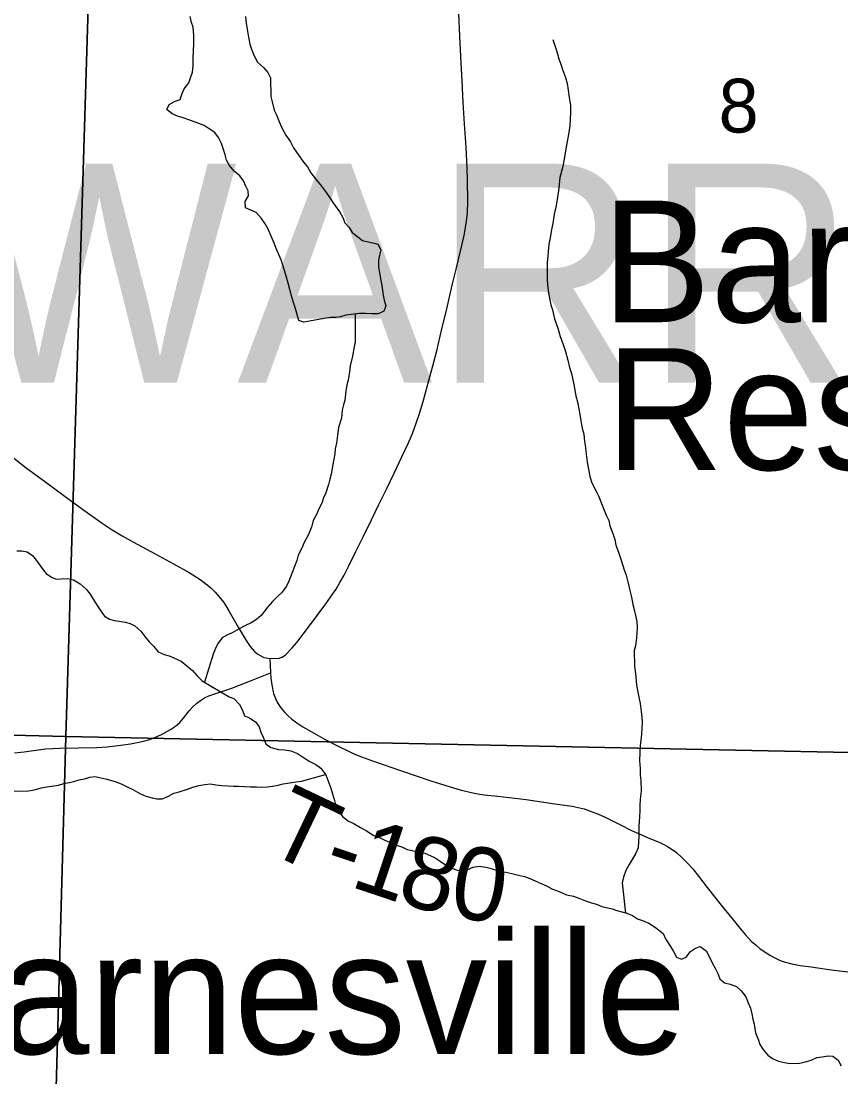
# Model space of a CAD drawing. Extents: x -7.9 to 76.1, y 0 to 22.
# Drawn here: x 3.382 to 4.02, y 19.006 to 19.828 of the extents above; entities that cross this region are included whole.
import ezdxf

# ---------------------------------------------------------------- set-up
doc = ezdxf.new("R2010")
doc.units = 0
for name, color, linetype in [('GM_X_County_Road', 7, 'Continuous'), ('GM_X_Minor_Lake', 7, 'Continuous'), ('GM_X_Minor_Lake_Text', 7, 'Continuous'), ('GM_X_Minor_River', 7, 'Continuous'), ('GM_X_Section', 7, 'Continuous'), ('GM_X_Section_Text', 7, 'Continuous'), ('GM_X_Township_Road', 7, 'Continuous'), ('GM_X_Township_Road_Text', 7, 'Continuous'), ('GM_X_Township_Text', 7, 'Continuous')]:
    doc.layers.add(name, color=color, linetype=linetype)

msp = doc.modelspace()

# ---------------------------------------------------------------- linework, layer by layer
at = {"layer": 'GM_X_County_Road'}
for points in [[(3.55771, 19.34493), (3.56034, 19.34112), (3.56379, 19.33717), (3.56626, 19.33511), (3.56848, 19.33372), (3.57094, 19.33265), (3.57284, 19.33216), (3.57572, 19.33166), (3.58286, 19.33208), (3.58517, 19.3329), (3.5878, 19.3347), (3.59306, 19.34013), (3.59673, 19.34418), (3.60574, 19.35622), (3.61252, 19.3653), (3.61997, 19.37526), (3.62397, 19.38098), (3.62709, 19.38575), (3.63015, 19.39102), (3.63332, 19.39675), (3.63672, 19.40343), (3.64248, 19.41497), (3.64853, 19.42706), (3.65479, 19.43959), (3.6605, 19.4515), (3.66633, 19.46367), (3.67228, 19.4761), (3.6781, 19.48823), (3.68326, 19.49901), (3.68659, 19.50692), (3.68957, 19.51493), (3.69219, 19.52245), (3.69499, 19.53191), (3.69865, 19.5454), (3.70247, 19.55944), (3.70543, 19.57128), (3.70953, 19.58846), (3.7127, 19.60172), (3.71761, 19.62226), (3.72088, 19.63597), (3.72524, 19.65431), (3.72705, 19.66228), (3.72795, 19.66729), (3.72894, 19.67428), (3.72935, 19.67872), (3.72968, 19.68727), (3.72951, 19.70469), (3.72918, 19.71341), (3.72828, 19.72985), (3.72713, 19.74785), (3.72617, 19.7646), (3.72521, 19.78147), (3.72442, 19.79528), (3.72352, 19.81625), (3.72278, 19.83375)], [(3.3735, 19.4899), (3.38599, 19.48012), (3.39733, 19.4719), (3.40629, 19.46549), (3.41747, 19.4571), (3.42981, 19.44789), (3.44509, 19.43704), (3.45282, 19.43195), (3.46079, 19.42726), (3.46951, 19.42233), (3.48636, 19.41321), (3.50058, 19.4054), (3.51275, 19.39866), (3.5213, 19.39331), (3.52565, 19.39019), (3.52976, 19.38666), (3.53305, 19.38345), (3.53626, 19.37983), (3.53971, 19.37523), (3.54373, 19.36882), (3.55089, 19.35608), (3.55706, 19.34588), (3.55771, 19.34493)]]:
    msp.add_lwpolyline(points, dxfattribs=at)
at = {"layer": 'GM_X_Minor_Lake'}
for points in [[(3.59821, 19.59481), (3.59538, 19.60503), (3.59379, 19.60955), (3.59257, 19.61408), (3.58975, 19.62388), (3.58813, 19.6303), (3.58573, 19.63784), (3.58452, 19.64199), (3.58058, 19.65102), (3.579, 19.65516), (3.57427, 19.66607), (3.57193, 19.6702), (3.56921, 19.67432), (3.56497, 19.6788), (3.55658, 19.68244), (3.55649, 19.68737), (3.55906, 19.69196), (3.55862, 19.69574), (3.55704, 19.69951), (3.55508, 19.70364), (3.55236, 19.70738), (3.54776, 19.71109), (3.54427, 19.71558), (3.54193, 19.71971), (3.54073, 19.72386), (3.53952, 19.72801), (3.53793, 19.73253), (3.53557, 19.73742), (3.53286, 19.74116), (3.52827, 19.74411), (3.52444, 19.7467), (3.52025, 19.74814), (3.51263, 19.75104), (3.50807, 19.75248), (3.50388, 19.75392), (3.49969, 19.75574), (3.49547, 19.75908), (3.49729, 19.7629), (3.50141, 19.76525), (3.50593, 19.76684), (3.50736, 19.77142), (3.50881, 19.77523), (3.51251, 19.77985), (3.51396, 19.78366), (3.5154, 19.78824), (3.51607, 19.79318), (3.51596, 19.79924), (3.51653, 19.81025), (3.51642, 19.81669), (3.51593, 19.82312), (3.51473, 19.82689), (3.51351, 19.83142)], [(3.55665, 19.83142), (3.55712, 19.82613), (3.55795, 19.82197), (3.55839, 19.81819), (3.56005, 19.80988), (3.56164, 19.80536), (3.56362, 19.80046), (3.56597, 19.79595), (3.57058, 19.79187), (3.57405, 19.78776), (3.57602, 19.78362), (3.57627, 19.76922), (3.57748, 19.76507), (3.5791, 19.75866), (3.58068, 19.75489), (3.58265, 19.75038), (3.58502, 19.74473), (3.58814, 19.7391), (3.59164, 19.73386), (3.59398, 19.72935), (3.60175, 19.71811), (3.60484, 19.71438), (3.60757, 19.70987), (3.61105, 19.70501), (3.61569, 19.6994), (3.61956, 19.69454), (3.62228, 19.69042), (3.62462, 19.68667), (3.63004, 19.67919), (3.63239, 19.67506), (3.63397, 19.67091), (3.63744, 19.66719), (3.63978, 19.66344), (3.644, 19.6601), (3.64783, 19.65713), (3.65201, 19.65607), (3.65581, 19.65538), (3.65961, 19.65431), (3.66196, 19.6498), (3.6609, 19.64561), (3.6602, 19.64181), (3.66029, 19.63688), (3.66116, 19.63045), (3.66199, 19.62592), (3.66282, 19.62214), (3.6637, 19.61457), (3.66452, 19.6108), (3.66574, 19.60627), (3.6643, 19.60208), (3.65979, 19.6001), (3.65487, 19.60001), (3.64995, 19.6003), (3.64503, 19.60022), (3.64088, 19.59976), (3.63484, 19.5989), (3.6307, 19.59769), (3.62692, 19.59725), (3.62314, 19.59718), (3.61936, 19.59673), (3.60217, 19.59345), (3.59821, 19.59481)]]:
    msp.add_lwpolyline(points, dxfattribs=at)
at = {"layer": 'GM_X_Minor_River'}
for points in [[(3.79573, 19.81365), (3.79812, 19.80649), (3.79933, 19.80234), (3.80053, 19.79857), (3.80211, 19.79443), (3.80332, 19.79028), (3.8057, 19.78387), (3.80691, 19.77935), (3.80776, 19.77405), (3.80862, 19.76838), (3.80948, 19.76233), (3.80957, 19.75703), (3.809, 19.7464), (3.80798, 19.73956), (3.80625, 19.73005), (3.80523, 19.72359), (3.80349, 19.71484), (3.80137, 19.70608), (3.80038, 19.69773), (3.79936, 19.69089), (3.79834, 19.68442), (3.79694, 19.67758), (3.79593, 19.67036), (3.79488, 19.66579), (3.79385, 19.65932), (3.7928, 19.65438), (3.79215, 19.64868), (3.79183, 19.64488), (3.79154, 19.63995), (3.7913, 19.63236), (3.79141, 19.62592), (3.79188, 19.62024), (3.79273, 19.61495), (3.79438, 19.60702), (3.79558, 19.60325), (3.79722, 19.59608), (3.79961, 19.58891), (3.80162, 19.58251), (3.80361, 19.57685), (3.8056, 19.57082), (3.80761, 19.56404), (3.80884, 19.55837), (3.81044, 19.55347), (3.8121, 19.54516), (3.81377, 19.53609), (3.81498, 19.53156), (3.81624, 19.52476), (3.81748, 19.51834), (3.81874, 19.51116), (3.81996, 19.50625), (3.82044, 19.50057), (3.82128, 19.49604), (3.82174, 19.49074), (3.82261, 19.48469), (3.82346, 19.47902), (3.8247, 19.47335), (3.82629, 19.46845), (3.82943, 19.46206), (3.83139, 19.45831), (3.83376, 19.45228), (3.83732, 19.44325), (3.83929, 19.43911), (3.84012, 19.43496), (3.84249, 19.42893), (3.84408, 19.42441), (3.84492, 19.41988), (3.8469, 19.4146), (3.84891, 19.40819), (3.8513, 19.40065), (3.85289, 19.39651), (3.85451, 19.39047), (3.85574, 19.38481), (3.85697, 19.37952), (3.8582, 19.37386), (3.85942, 19.36895), (3.86024, 19.36517), (3.86108, 19.36064), (3.86154, 19.3561), (3.86124, 19.35154), (3.86092, 19.34775), (3.86027, 19.34167), (3.8592, 19.33786), (3.85941, 19.32611), (3.86031, 19.31741), (3.8608, 19.31097), (3.86246, 19.30304), (3.8637, 19.29662), (3.86456, 19.29057), (3.86502, 19.28602), (3.86546, 19.28224), (3.86487, 19.27275), (3.8642, 19.26781), (3.86389, 19.26401), (3.86334, 19.25225), (3.86382, 19.24619), (3.86391, 19.24089), (3.86436, 19.23673), (3.86451, 19.22839), (3.86385, 19.22231), (3.86356, 19.21738), (3.86364, 19.21283)], [(3.64193, 19.59988), (3.64201, 19.57818), (3.64132, 19.57437), (3.63993, 19.56715), (3.63817, 19.55953), (3.6375, 19.55459), (3.63647, 19.54851), (3.6354, 19.5447), (3.63473, 19.53976), (3.63409, 19.53292), (3.63302, 19.52911), (3.63196, 19.52493), (3.6313, 19.51885), (3.62916, 19.51161), (3.62813, 19.50552), (3.62748, 19.49944), (3.62642, 19.49488), (3.62611, 19.49108), (3.62474, 19.48272), (3.62336, 19.47511), (3.62229, 19.4713), (3.62123, 19.46711), (3.61907, 19.46063), (3.61724, 19.4568), (3.61618, 19.45262), (3.61398, 19.44878), (3.61179, 19.44382), (3.60922, 19.43922), (3.60817, 19.43466), (3.60563, 19.42817), (3.60233, 19.42204), (3.60015, 19.41708), (3.59758, 19.4121), (3.59652, 19.40791), (3.59471, 19.40333), (3.59037, 19.39188), (3.58854, 19.38806), (3.58521, 19.38345), (3.58149, 19.37997), (3.57777, 19.37611), (3.57406, 19.37188), (3.56888, 19.36534), (3.56515, 19.36224), (3.56103, 19.35951), (3.55616, 19.35715), (3.55166, 19.3548), (3.54641, 19.35167), (3.54265, 19.35009), (3.53853, 19.34774), (3.5352, 19.34351), (3.53301, 19.33893), (3.53156, 19.33511), (3.5247, 19.31337)], [(3.37881, 19.41544), (3.38259, 19.4155), (3.38677, 19.41482), (3.39098, 19.41186), (3.39447, 19.40737), (3.39835, 19.40175), (3.40144, 19.39802), (3.40565, 19.39506), (3.40946, 19.39361), (3.41324, 19.39368), (3.41816, 19.39414), (3.42271, 19.39308), (3.42807, 19.38977), (3.43268, 19.38568), (3.43577, 19.38194), (3.43812, 19.37781), (3.44123, 19.37294), (3.44433, 19.36845), (3.44705, 19.3647), (3.45087, 19.3625), (3.45467, 19.36143), (3.45847, 19.36073), (3.46302, 19.36006), (3.46682, 19.35899), (3.47064, 19.35716), (3.47525, 19.35307), (3.47835, 19.34895), (3.48182, 19.34485), (3.48529, 19.34112), (3.48877, 19.33701), (3.49335, 19.33481), (3.49715, 19.33374), (3.50096, 19.33229), (3.50668, 19.32974), (3.51091, 19.32602), (3.51551, 19.32231), (3.51899, 19.31821), (3.52284, 19.31448), (3.54387, 19.30196)], [(3.54387, 19.30196), (3.54767, 19.30051), (3.55191, 19.29604), (3.55426, 19.29153), (3.55585, 19.28701), (3.55966, 19.28556), (3.56464, 19.28224), (3.56735, 19.27849), (3.56856, 19.27434), (3.57052, 19.27059), (3.5725, 19.26532), (3.57634, 19.26235), (3.58241, 19.26094), (3.58696, 19.26064), (3.59189, 19.25997), (3.59723, 19.25779), (3.60105, 19.2552), (3.6068, 19.25151), (3.61137, 19.24932), (3.61521, 19.24636), (3.61908, 19.24112), (3.62146, 19.23509), (3.62305, 19.23095), (3.62426, 19.22642), (3.62586, 19.22114), (3.62707, 19.21699), (3.62903, 19.21324), (3.63213, 19.20874), (3.63674, 19.20503), (3.64055, 19.20358), (3.64628, 19.20027), (3.65087, 19.1977), (3.6566, 19.19401), (3.66041, 19.19256), (3.66499, 19.19037), (3.67414, 19.18636), (3.67871, 19.18492), (3.68252, 19.18309), (3.68632, 19.1824), (3.69164, 19.18098), (3.6962, 19.1803), (3.70039, 19.17848), (3.7042, 19.17665), (3.70803, 19.17406), (3.71225, 19.17111), (3.71683, 19.16891), (3.7214, 19.1671), (3.72519, 19.16679), (3.72971, 19.16762), (3.73385, 19.16921), (3.73875, 19.17006), (3.74368, 19.16939), (3.74786, 19.16832), (3.75357, 19.16653), (3.75927, 19.16549), (3.76383, 19.16444), (3.76915, 19.16301), (3.7737, 19.16196), (3.77789, 19.16051), (3.78209, 19.15869), (3.78667, 19.1565), (3.79086, 19.15468), (3.79506, 19.15248), (3.80077, 19.1503), (3.80649, 19.14775), (3.81181, 19.1467), (3.816, 19.14526), (3.82133, 19.14308), (3.8259, 19.14164), (3.8297, 19.14057), (3.83389, 19.13875), (3.84187, 19.137), (3.84568, 19.13555), (3.85328, 19.13341), (3.85786, 19.13159), (3.86169, 19.12901), (3.86549, 19.12794), (3.87045, 19.12575), (3.8758, 19.12243), (3.88156, 19.1176), (3.88352, 19.11347), (3.88741, 19.10747), (3.88975, 19.10372), (3.89209, 19.09921), (3.89591, 19.09776), (3.89966, 19.09935), (3.90299, 19.10358), (3.90673, 19.10629), (3.91049, 19.1075), (3.91509, 19.10417), (3.91782, 19.09929), (3.91979, 19.09477), (3.92214, 19.09064), (3.9241, 19.08651), (3.92569, 19.08236), (3.92952, 19.0794), (3.9337, 19.07833), (3.93865, 19.07653), (3.94249, 19.07318), (3.94598, 19.06831), (3.94795, 19.0638)], [(3.37373, 19.22843), (3.38772, 19.22868), (3.39225, 19.22952), (3.3979, 19.23113), (3.40204, 19.23197), (3.40582, 19.23241), (3.4111, 19.23326), (3.41524, 19.23448), (3.41939, 19.23531), (3.42316, 19.23613), (3.4273, 19.23734), (3.43145, 19.23817), (3.43559, 19.23938), (3.43937, 19.23983), (3.44317, 19.23914), (3.44887, 19.23773), (3.45533, 19.23594), (3.4599, 19.23413), (3.46448, 19.23193), (3.46906, 19.22974), (3.47441, 19.2268), (3.47898, 19.22461), (3.48393, 19.22318), (3.48773, 19.22249), (3.49189, 19.22256), (3.49677, 19.22455), (3.50089, 19.22689), (3.50504, 19.2281), (3.51143, 19.23011), (3.51557, 19.2317), (3.52047, 19.23293), (3.52499, 19.23376), (3.52952, 19.23422), (3.5337, 19.23354), (3.53825, 19.23286), (3.54734, 19.23226), (3.55112, 19.23233), (3.5606, 19.23174), (3.56514, 19.23182), (3.5693, 19.23152), (3.57384, 19.23198), (3.57761, 19.23242), (3.58214, 19.23326), (3.58591, 19.23408), (3.59119, 19.23494), (3.59572, 19.23577), (3.60025, 19.23623), (3.61879, 19.24151)], [(3.86364, 19.21283), (3.86333, 19.20865), (3.86271, 19.20106), (3.86284, 19.1931), (3.86253, 19.1893), (3.86224, 19.18437), (3.86042, 19.18017), (3.85748, 19.17519), (3.85528, 19.17136), (3.85271, 19.16676), (3.85091, 19.16142), (3.84984, 19.15723), (3.85248, 19.13363)], [(3.94795, 19.0638), (3.94954, 19.05966), (3.95075, 19.05513), (3.95158, 19.05097), (3.9524, 19.0472), (3.95366, 19.04039), (3.95563, 19.0355), (3.95684, 19.03135), (3.95918, 19.0276), (3.96304, 19.02312), (3.96687, 19.02053), (3.97145, 19.01834), (3.97601, 19.01728), (3.98018, 19.0166), (3.98774, 19.01673), (3.99151, 19.01755), (3.99678, 19.01916), (4.00129, 19.02114), (4.00545, 19.02159), (4.00997, 19.02243), (4.01376, 19.02212), (4.01797, 19.01916), (4.02032, 19.01465)]]:
    msp.add_lwpolyline(points, dxfattribs=at)
at = {"layer": 'GM_X_Section'}
for points in [[(3.44816, 20.29633), (3.41682, 19.27112), (2.40571, 19.29621), (2.42909, 20.32093)], [(4.46413, 20.27624), (4.43356, 19.25029), (3.41682, 19.27112), (3.44816, 20.29633)], [(3.41682, 19.27112), (3.38904, 18.26227), (2.38104, 18.28209), (2.40571, 19.29621)], [(3.41682, 19.27112), (4.43356, 19.25029), (4.41066, 18.24415), (3.38904, 18.26227)]]:
    msp.add_lwpolyline(points, close=True, dxfattribs=at)
at = {"layer": 'GM_X_Township_Road'}
for points in [[(3.57572, 19.33166), (3.5758, 19.32656), (3.57604, 19.32065), (3.57637, 19.31653), (3.57711, 19.31119), (3.57847, 19.30455), (3.57989, 19.30057), (3.58123, 19.29774), (3.58337, 19.29446), (3.58551, 19.29167), (3.58732, 19.28962), (3.58978, 19.28715), (3.59274, 19.2846), (3.59743, 19.28107), (3.60129, 19.2786), (3.6077, 19.27482), (3.61855, 19.26865), (3.62866, 19.26364), (3.63729, 19.25928), (3.64239, 19.25698), (3.64691, 19.25517), (3.65538, 19.25213), (3.67806, 19.24434), (3.70095, 19.23656), (3.7084, 19.23413), (3.71605, 19.23174), (3.72369, 19.22944), (3.73225, 19.22735), (3.73734, 19.2264), (3.74251, 19.22574), (3.75296, 19.22451), (3.77498, 19.22196), (3.79747, 19.21866), (3.81074, 19.2167), (3.81543, 19.2158), (3.82011, 19.21465), (3.82447, 19.21325), (3.83137, 19.21062), (3.83664, 19.20832), (3.84806, 19.20256), (3.85694, 19.19796), (3.86253, 19.19541), (3.87001, 19.19212), (3.87856, 19.18867), (3.88218, 19.18703), (3.88513, 19.18538), (3.88875, 19.18308), (3.89204, 19.18062), (3.89681, 19.17634), (3.90084, 19.17231), (3.90478, 19.16804), (3.90906, 19.16245), (3.9158, 19.15349), (3.9268, 19.13982), (3.9361, 19.12825), (3.94144, 19.12176), (3.9458, 19.11666), (3.95024, 19.11181), (3.95419, 19.10828), (3.95698, 19.10606), (3.96109, 19.10318), (3.96528, 19.10055), (3.96865, 19.09866), (3.97276, 19.09677), (3.97572, 19.0957), (3.98181, 19.09414), (3.98821, 19.0929), (3.99693, 19.09167), (4.01066, 19.08978), (4.02956, 19.08745)], [(3.37692, 19.25826), (3.38448, 19.25904), (3.4011, 19.26141), (3.40641, 19.2618), (3.41199, 19.26203), (3.44089, 19.26241), (3.44899, 19.26308), (3.45958, 19.2642), (3.46729, 19.26528), (3.47488, 19.26681), (3.47831, 19.26762), (3.48231, 19.26881), (3.48805, 19.271), (3.49183, 19.27278), (3.49839, 19.27637), (3.50231, 19.2791), (3.50567, 19.282), (3.50853, 19.28539), (3.51278, 19.29103), (3.51538, 19.29398), (3.51874, 19.29692), (3.52168, 19.29909), (3.52479, 19.30101), (3.52805, 19.30266), (3.53034, 19.3036), (3.54598, 19.30877), (3.55201, 19.31095), (3.56052, 19.31445), (3.57604, 19.32065)]]:
    msp.add_lwpolyline(points, dxfattribs=at)

# ---------------------------------------------------------------- texts
at = {"layer": 'GM_X_Minor_Lake_Text'}
for s, height, rotation, p in [('Barnesville', 0.094694, 359.99446, (3.83413, 19.59353)), ('Reservoir', 0.094694, 359.9951, (3.83696, 19.47856)), ('Barnesville', 0.0946928, 0.00297, (3.28024, 19.02395))]:
    msp.add_text(s, height=height, rotation=rotation, dxfattribs=at).set_placement(p)
at = {"layer": 'GM_X_Section_Text'}
msp.add_text('8', height=0.04186, rotation=0.00001, dxfattribs=at).set_placement((3.92483, 19.74114))
at = {"layer": 'GM_X_Township_Road_Text'}
for s, rotation, p in [('T', 334.53518, (3.56941, 19.18325)), ('1', 341.40529, (3.63677, 19.15474)), ('8', 344.02485, (3.67264, 19.14274)), ('-', 341.35814, (3.61461, 19.16221)), ('0', 351.27834, (3.71395, 19.13142))]:
    msp.add_text(s, height=0.05682, rotation=rotation, dxfattribs=at).set_placement(p)
at = {"layer": 'GM_X_Township_Text'}
msp.add_text('WARREN', height=0.170455, rotation=0.00001, dxfattribs=at).set_placement((3.33505, 19.5465))

doc.saveas('drawing.dxf')
